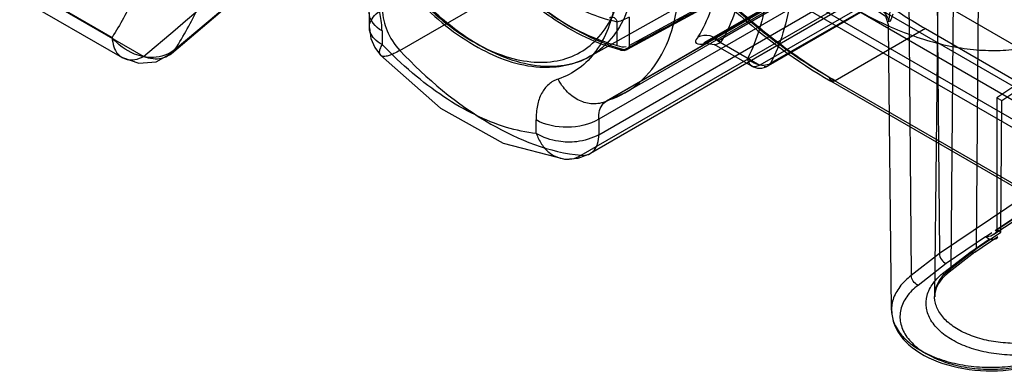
# Model space of a CAD drawing. Header units: millimetres. Extents: x 188 to 1028, y 131 to 1566.
# Tile 273 of 326: x 639 to 668, y 1309 to 1319. Entities that reach past the tile are written whole.
import ezdxf

# ---------------------------------------------------------------- set-up
doc = ezdxf.new("R2010")
doc.units = ezdxf.units.MM
doc.header["$LTSCALE"] = 110.325218
doc.layers.get('0').update_dxf_attribs({"linetype": 'CONTINUOUS'})

msp = doc.modelspace()

# ---------------------------------------------------------------- linework, layer by layer
at = {"color": 7, "linetype": 'CONTINUOUS'}
for p, q in [((675.742, 1314.081), (639.944, 1334.749)), ((639.237, 1333.524), (675.035, 1312.856)), ((675.565, 1312.958), (640.563, 1333.166)), ((674.717, 1312.468), (639.715, 1332.676)), ((671.146, 1314.285), (641.135, 1331.611)), ((667.342, 1312.322), (667.445, 1324.524)), ((666.691, 1323.941), (666.586, 1311.737)), ((650.404, 1318.137), (660.173, 1323.777)), ((659.457, 1318.416), (667.412, 1323.009)), ((667.448, 1323.037), (659.493, 1318.444)), ((659.743, 1318.419), (667.698, 1323.012)), ((666.244, 1323.172), (666.113, 1310.924)), ((665.471, 1322.718), (657.086, 1318.167)), ((657.14, 1318.283), (665.524, 1322.833)), ((634.766, 1322.668), (641.952, 1318.52)), ((666.837, 1322.564), (657.032, 1316.903)), ((635.011, 1322.106), (642.251, 1317.925)), ((642.875, 1317.96), (635.61, 1322.154)), ((666.268, 1322.308), (656.471, 1316.652)), ((666.342, 1322.341), (656.543, 1316.684)), ((666.019, 1321.759), (656.245, 1316.115)), ((656.251, 1315.664), (666.019, 1321.304)), ((655.733, 1315.06), (665.502, 1320.7)), ((665.771, 1320.754), (656.002, 1315.114)), ((666.186, 1320.375), (666.254, 1312.173)), ((659.011, 1319.662), (655.985, 1317.958)), ((664.411, 1319.691), (660.976, 1317.707)), ((665.355, 1319.732), (665.425, 1311.532)), ((649.5, 1319.239), (649.507, 1318.804)), ((664.008, 1319.289), (661.226, 1317.683)), ((661.296, 1317.759), (663.954, 1319.293)), ((656.789, 1318.284), (656.789, 1318.97)), ((657.14, 1319.114), (657.14, 1318.283)), ((649.881, 1318.71), (649.887, 1318.312)), ((665.843, 1318.776), (663.191, 1317.245)), ((664.845, 1310.513), (664.756, 1318.87)), ((665.843, 1318.776), (670.969, 1315.816)), ((659.743, 1318.419), (660.976, 1317.707)), ((660.726, 1317.683), (659.638, 1318.311)), ((669.757, 1317.957), (667.945, 1316.75)), ((668.088, 1316.667), (669.889, 1317.882)), ((663.014, 1317.347), (668.903, 1313.947)), ((668.778, 1313.935), (663.066, 1317.232)), ((656.382, 1316.612), (657.027, 1316.901)), ((667.945, 1316.75), (667.945, 1312.874)), ((667.945, 1316.75), (668.088, 1316.667)), ((668.059, 1312.807), (668.088, 1316.667)), ((654.412, 1315.699), (654.406, 1316.097)), ((656.245, 1316.115), (656.251, 1315.664)), ((667.945, 1312.874), (669.757, 1314.081)), ((668.74, 1313.851), (666.254, 1312.173)), ((669.706, 1313.968), (667.854, 1312.733)), ((667.889, 1312.853), (668.934, 1313.553)), ((668.059, 1312.807), (667.945, 1312.874)), ((667.604, 1312.662), (666.449, 1311.881)), ((667.147, 1312.21), (667.719, 1312.596)), ((667.969, 1312.668), (667.291, 1312.21)), ((667.342, 1312.322), (668.059, 1312.807)), ((667.604, 1312.662), (667.794, 1312.789)), ((667.719, 1312.596), (667.604, 1312.662)), ((666.586, 1311.737), (667.342, 1312.322)), ((666.254, 1312.173), (665.425, 1311.532)), ((666.386, 1311.621), (667.147, 1312.21)), ((667.296, 1312.214), (666.539, 1311.628)), ((666.449, 1311.881), (665.625, 1311.243))]:
    msp.add_line(p, q, dxfattribs=at)
for points in [[(643.695, 1318.049), (647.201, 1321.033), (650.418, 1323.807), (653.347, 1326.373)], [(664.008, 1319.289), (664.367, 1319.343), (664.667, 1319.142), (664.756, 1318.869)], [(649.508, 1318.804), (649.556, 1318.485), (649.669, 1318.22), (649.836, 1317.996)], [(659.493, 1318.444), (659.337, 1318.362), (659.638, 1318.311)], [(642.253, 1317.926), (642.738, 1317.763), (643.244, 1317.806), (643.698, 1318.053)], [(656.892, 1318.147), (656.991, 1318.138), (657.083, 1318.166)], [(649.836, 1317.995), (651.603, 1316.446), (653.435, 1315.415), (655.254, 1314.95)], [(655.256, 1314.949), (655.644, 1314.974), (656.007, 1315.116)]]:
    msp.add_lwpolyline(points, dxfattribs=at)
for centre, radius, start, end in [((295.383, 1730.723), 539.559, 310.09291, 311.46384), ((278.72, 1752.356), 567.277, 310.05913, 311.33507), ((660.976, 1318.116), 0.5, 240.0006, 299.9999)]:
    msp.add_arc(centre, radius, start, end, dxfattribs=at)
for points, knots in [([(654.669, 1333.386), (654.714, 1333.061), (654.827, 1332.407), (655.057, 1331.423), (655.346, 1330.433), (655.696, 1329.435), (656.099, 1328.449), (656.558, 1327.466), (657.063, 1326.51), (657.621, 1325.567), (658.215, 1324.668), (658.846, 1323.805), (659.507, 1322.986), (660.202, 1322.216), (660.927, 1321.492), (661.664, 1320.832), (662.424, 1320.23), (663.187, 1319.702), (663.959, 1319.242), (664.725, 1318.859), (665.489, 1318.553), (666.238, 1318.327), (666.973, 1318.184), (667.685, 1318.123), (668.37, 1318.147), (668.812, 1318.22), (669.025, 1318.271)], [0, 0, 0, 0, 0.043353, 0.087511, 0.133391, 0.179357, 0.227041, 0.273997, 0.322622, 0.369727, 0.418497, 0.464782, 0.510895, 0.557445, 0.601525, 0.646127, 0.687971, 0.729501, 0.768469, 0.80661, 0.842417, 0.877035, 0.909703, 0.941087, 0.97108, 1, 1, 1, 1]), ([(653.712, 1328.942), (654.182, 1327.705), (655.324, 1325.302), (657.524, 1322.043), (660.095, 1319.283), (662.059, 1317.814), (663.066, 1317.232)], [0, 0, 0, 0, 0.260459, 0.521282, 0.771051, 1, 1, 1, 1]), ([(663.014, 1317.347), (662.459, 1317.668), (661.358, 1318.406), (659.804, 1319.727), (658.323, 1321.267), (656.949, 1322.993), (655.71, 1324.867), (654.633, 1326.85), (654.035, 1328.231), (653.769, 1328.929)], [0, 0, 0, 0, 0.127514, 0.262983, 0.40497, 0.551704, 0.701196, 0.851337, 1, 1, 1, 1]), ([(648.012, 1326.232), (648.012, 1325.463), (648.302, 1323.85), (649.31, 1321.596), (650.783, 1319.618), (652.533, 1318.19), (654.356, 1317.503), (655.543, 1317.713), (655.98, 1317.955)], [0, 0, 0, 0, 0.176993, 0.371168, 0.564585, 0.739803, 0.885439, 1, 1, 1, 1]), ([(657.365, 1320.974), (657.365, 1320.64), (657.314, 1319.998), (657.049, 1319.111), (656.605, 1318.41), (656.013, 1317.928), (655.309, 1317.67), (654.48, 1317.64), (653.549, 1317.863), (652.578, 1318.343), (651.633, 1319.038), (650.769, 1319.886), (649.985, 1320.868), (649.311, 1321.943), (648.772, 1323.067), (648.383, 1324.183), (648.143, 1325.268), (648.084, 1325.987), (648.084, 1326.333)], [0, 0, 0, 0, 0.060671, 0.116055, 0.166514, 0.208848, 0.252364, 0.300259, 0.357203, 0.424414, 0.495587, 0.569139, 0.643598, 0.723294, 0.798863, 0.86949, 0.937338, 1, 1, 1, 1]), ([(648.085, 1326.129), (648.085, 1325.777), (648.15, 1325.042), (648.408, 1323.933), (648.82, 1322.812), (649.372, 1321.719), (650.043, 1320.694), (650.809, 1319.775), (651.64, 1318.997), (652.504, 1318.391), (653.373, 1317.977), (654.217, 1317.772), (655.011, 1317.79), (655.719, 1318.044), (656.297, 1318.525), (656.715, 1319.203), (656.964, 1320.042), (657.013, 1320.654), (657.013, 1320.975)], [0, 0, 0, 0, 0.066591, 0.138543, 0.214232, 0.291401, 0.369094, 0.444899, 0.516763, 0.583191, 0.64337, 0.697248, 0.745785, 0.791134, 0.836287, 0.885017, 0.939326, 1, 1, 1, 1]), ([(659.832, 1318.368), (659.993, 1318.622), (660.262, 1319.2), (660.493, 1320.17), (660.566, 1321.256), (660.48, 1322.43), (660.239, 1323.662), (659.983, 1324.485), (659.832, 1324.9)], [0, 0, 0, 0, 0.133995, 0.280977, 0.442084, 0.616868, 0.803679, 1, 1, 1, 1]), ([(659.167, 1318.536), (659.318, 1318.775), (659.571, 1319.319), (659.788, 1320.232), (659.857, 1321.255), (659.777, 1322.359), (659.549, 1323.519), (659.309, 1324.294), (659.167, 1324.683)], [0, 0, 0, 0, 0.134001, 0.280983, 0.442085, 0.616862, 0.803671, 1, 1, 1, 1]), ([(643.859, 1323.778), (643.774, 1323.285), (643.57, 1322.326), (643.147, 1320.951), (642.617, 1319.68), (642.185, 1318.892), (641.951, 1318.52)], [0, 0, 0, 0, 0.266803, 0.521861, 0.765911, 1, 1, 1, 1]), ([(643.807, 1318.173), (644.054, 1318.565), (644.512, 1319.393), (645.074, 1320.731), (645.522, 1322.179), (645.737, 1323.19), (645.827, 1323.71)], [0, 0, 0, 0, 0.234016, 0.478031, 0.73311, 1, 1, 1, 1]), ([(665.4, 1322.71), (664.468, 1322.205), (662.605, 1321.195), (659.809, 1319.677), (657.944, 1318.666), (657.011, 1318.16)], [0, 0, 0, 0, 0.333097, 0.666342, 1, 1, 1, 1]), ([(664.772, 1318.972), (664.793, 1319.173), (664.834, 1319.49), (664.888, 1319.933), (664.943, 1320.451), (664.992, 1321.153), (665.003, 1321.729), (665, 1322.029)], [0, 0, 0, 0, 0.197264, 0.312424, 0.436728, 0.706536, 1, 1, 1, 1]), ([(662.217, 1321.594), (662.597, 1321.218), (663.368, 1320.508), (664.579, 1319.563), (665.42, 1319.019), (665.843, 1318.776)], [0, 0, 0, 0, 0.348304, 0.682297, 1, 1, 1, 1]), ([(649.881, 1318.71), (649.878, 1318.871), (649.839, 1319.206), (649.698, 1319.707), (649.481, 1320.21), (649.29, 1320.531), (649.184, 1320.686)], [0, 0, 0, 0, 0.227528, 0.474147, 0.733893, 1, 1, 1, 1]), ([(656.789, 1318.97), (656.539, 1319.022), (656.027, 1319.181), (655.278, 1319.552), (654.53, 1320.056), (654.057, 1320.461), (653.824, 1320.682)], [0, 0, 0, 0, 0.220853, 0.46184, 0.722294, 1, 1, 1, 1]), ([(661.247, 1320.817), (661.247, 1320.457), (661.205, 1319.762), (661.001, 1318.781), (660.764, 1318.183), (660.622, 1317.912)], [0, 0, 0, 0, 0.360823, 0.693681, 1, 1, 1, 1]), ([(661.954, 1320.817), (661.954, 1320.438), (661.91, 1319.707), (661.695, 1318.673), (661.446, 1318.044), (661.296, 1317.759)], [0, 0, 0, 0, 0.360844, 0.693701, 1, 1, 1, 1]), ([(656.792, 1320.531), (656.797, 1320.219), (656.765, 1319.624), (656.559, 1318.797), (656.2, 1318.108), (655.694, 1317.585), (655.273, 1317.369), (655.055, 1317.297)], [0, 0, 0, 0, 0.238625, 0.452437, 0.646017, 0.824487, 1, 1, 1, 1]), ([(656.543, 1316.684), (656.878, 1316.788), (657.489, 1317.15), (658.179, 1318.041), (658.57, 1319.207), (658.631, 1320.081), (658.63, 1320.531)], [0, 0, 0, 0, 0.219274, 0.448632, 0.70621, 1, 1, 1, 1]), ([(649.881, 1318.71), (649.691, 1318.819), (649.309, 1319.248), (649.691, 1319.676), (649.881, 1319.789)], [0, 0, 0, 0, 0.497669, 1, 1, 1, 1]), ([(653.824, 1319.996), (654.134, 1319.715), (654.763, 1319.211), (655.759, 1318.626), (656.451, 1318.368), (656.789, 1318.284)], [0, 0, 0, 0, 0.363228, 0.697503, 1, 1, 1, 1]), ([(656.899, 1318.145), (656.548, 1318.233), (655.831, 1318.5), (654.805, 1319.102), (654.158, 1319.619), (653.843, 1319.904)], [0, 0, 0, 0, 0.304574, 0.640792, 1, 1, 1, 1]), ([(653.95, 1319.928), (654.27, 1319.638), (654.919, 1319.118), (655.948, 1318.513), (656.662, 1318.247), (657.011, 1318.16)], [0, 0, 0, 0, 0.363241, 0.697494, 1, 1, 1, 1]), ([(663.191, 1317.245), (662.769, 1317.488), (661.928, 1318.033), (660.717, 1318.978), (659.945, 1319.687), (659.565, 1320.063)], [0, 0, 0, 0, 0.317725, 0.651701, 1, 1, 1, 1]), ([(649.887, 1318.312), (649.808, 1318.352), (649.66, 1318.45), (649.531, 1318.633), (649.499, 1318.811), (649.532, 1318.991), (649.661, 1319.183), (649.808, 1319.291), (649.888, 1319.338)], [0, 0, 0, 0, 0.208404, 0.379048, 0.491879, 0.606327, 0.783365, 1, 1, 1, 1]), ([(649.888, 1319.338), (649.901, 1319.117), (649.997, 1318.685), (650.239, 1318.314), (650.404, 1318.137)], [0, 0, 0, 0, 0.479626, 1, 1, 1, 1]), ([(664.772, 1318.972), (664.759, 1319.084), (664.635, 1319.303), (664.348, 1319.409), (664.113, 1319.383), (664.002, 1319.329), (663.954, 1319.293)], [0, 0, 0, 0, 0.325079, 0.654477, 0.825613, 1, 1, 1, 1]), ([(656.56, 1319.095), (656.6, 1319.118), (656.721, 1319.124), (656.777, 1319.021), (656.789, 1318.97)], [0, 0, 0, 0, 0.471393, 1, 1, 1, 1]), ([(657.14, 1319.114), (657.086, 1319.083), (656.972, 1319.027), (656.852, 1318.984), (656.789, 1318.97)], [0, 0, 0, 0, 0.489108, 1, 1, 1, 1]), ([(643.807, 1318.173), (643.615, 1318.011), (643.208, 1317.876), (642.511, 1318.015), (642.116, 1318.309), (641.952, 1318.52)], [0, 0, 0, 0, 0.332823, 0.604832, 1, 1, 1, 1]), ([(641.952, 1318.52), (641.957, 1318.429), (641.985, 1318.25), (642.119, 1318), (642.358, 1317.853), (642.636, 1317.857), (642.798, 1317.919), (642.875, 1317.96)], [0, 0, 0, 0, 0.211776, 0.391046, 0.625193, 0.797542, 1, 1, 1, 1]), ([(659.167, 1318.536), (659.136, 1318.486), (659.002, 1318.348), (659.31, 1318.289), (659.4, 1318.383), (659.457, 1318.416)], [0, 0, 0, 0, 0.303998, 0.657246, 1, 1, 1, 1]), ([(659.167, 1318.536), (659.266, 1318.593), (659.535, 1318.606), (659.75, 1318.465), (659.832, 1318.368)], [0, 0, 0, 0, 0.472797, 1, 1, 1, 1]), ([(659.743, 1318.419), (659.718, 1318.434), (659.629, 1318.475), (659.506, 1318.465), (659.457, 1318.416)], [0, 0, 0, 0, 0.29691, 1, 1, 1, 1]), ([(642.875, 1317.96), (642.964, 1317.928), (643.144, 1317.884), (643.409, 1317.897), (643.642, 1317.993), (643.761, 1318.105), (643.807, 1318.173)], [0, 0, 0, 0, 0.27992, 0.531045, 0.765093, 1, 1, 1, 1]), ([(650.404, 1318.137), (650.347, 1318.105), (650.244, 1318.047), (650.099, 1317.986), (649.979, 1317.958), (649.885, 1317.959), (649.816, 1318.006), (649.802, 1318.092), (649.828, 1318.196), (649.868, 1318.27), (649.887, 1318.312)], [0, 0, 0, 0, 0.205551, 0.371252, 0.498434, 0.59158, 0.663016, 0.740464, 0.849371, 1, 1, 1, 1]), ([(654.412, 1315.699), (654.115, 1315.73), (653.499, 1315.862), (652.584, 1316.233), (651.658, 1316.774), (650.743, 1317.472), (650.168, 1318.018), (649.887, 1318.312)], [0, 0, 0, 0, 0.168222, 0.352908, 0.554185, 0.7707, 1, 1, 1, 1]), ([(650.404, 1318.137), (651.191, 1317.305), (652.794, 1315.943), (654.8, 1315.146), (655.733, 1315.06)], [0, 0, 0, 0, 0.550109, 1, 1, 1, 1]), ([(660.622, 1317.912), (660.691, 1317.835), (660.896, 1317.695), (661.175, 1317.689), (661.296, 1317.759)], [0, 0, 0, 0, 0.423925, 1, 1, 1, 1]), ([(660.976, 1317.707), (660.914, 1317.672), (660.723, 1317.605), (660.622, 1317.816), (660.622, 1317.912)], [0, 0, 0, 0, 0.425679, 1, 1, 1, 1]), ([(655.055, 1317.297), (654.953, 1317.263), (654.757, 1317.153), (654.546, 1316.873), (654.424, 1316.51), (654.404, 1316.24), (654.406, 1316.097)], [0, 0, 0, 0, 0.219868, 0.448517, 0.704999, 1, 1, 1, 1]), ([(656.543, 1316.684), (656.474, 1316.644), (656.335, 1316.588), (656.054, 1316.551), (655.708, 1316.624), (655.407, 1316.824), (655.192, 1317.061), (655.098, 1317.211), (655.055, 1317.297)], [0, 0, 0, 0, 0.132173, 0.248514, 0.46854, 0.704612, 0.840602, 1, 1, 1, 1]), ([(656.245, 1316.115), (656.242, 1316.203), (656.255, 1316.367), (656.356, 1316.581), (656.48, 1316.663), (656.543, 1316.684)], [0, 0, 0, 0, 0.383186, 0.710763, 1, 1, 1, 1]), ([(656.245, 1316.115), (655.973, 1315.953), (655.328, 1315.819), (654.679, 1315.94), (654.406, 1316.097)], [0, 0, 0, 0, 0.501137, 1, 1, 1, 1]), ([(656.251, 1315.664), (656.048, 1315.554), (655.652, 1315.433), (655.008, 1315.446), (654.614, 1315.583), (654.412, 1315.699)], [0, 0, 0, 0, 0.358048, 0.63791, 1, 1, 1, 1]), ([(654.412, 1315.699), (654.451, 1315.59), (654.55, 1315.385), (654.796, 1315.108), (655.207, 1314.905), (655.556, 1314.945), (655.733, 1315.06)], [0, 0, 0, 0, 0.210169, 0.401848, 0.656508, 1, 1, 1, 1]), ([(655.733, 1315.06), (655.806, 1315.049), (655.948, 1315.069), (656.129, 1315.197), (656.233, 1315.408), (656.251, 1315.579), (656.251, 1315.664)], [0, 0, 0, 0, 0.237872, 0.458905, 0.703525, 1, 1, 1, 1]), ([(667.945, 1312.874), (667.945, 1312.804), (667.811, 1312.689), (667.675, 1312.663), (667.604, 1312.662)], [0, 0, 0, 0, 0.495475, 1, 1, 1, 1]), ([(666.254, 1312.173), (666.255, 1312.114), (666.302, 1311.995), (666.393, 1311.907), (666.449, 1311.881)], [0, 0, 0, 0, 0.491504, 1, 1, 1, 1]), ([(670.402, 1310.093), (670.28, 1309.999), (669.996, 1309.832), (669.513, 1309.658), (668.974, 1309.555), (668.407, 1309.528), (667.846, 1309.579), (667.32, 1309.704), (666.86, 1309.898), (666.489, 1310.15), (666.228, 1310.451), (666.098, 1310.792), (666.122, 1311.146), (666.295, 1311.476), (666.479, 1311.655), (666.586, 1311.737)], [0, 0, 0, 0, 0.077304, 0.163401, 0.255885, 0.351468, 0.446484, 0.537332, 0.620938, 0.695283, 0.76009, 0.817643, 0.873032, 0.932383, 1, 1, 1, 1]), ([(665.425, 1311.532), (665.3, 1311.435), (665.082, 1311.227), (664.871, 1310.846), (664.821, 1310.437), (664.942, 1310.036), (665.213, 1309.674), (665.613, 1309.363), (666.119, 1309.114), (666.708, 1308.937), (667.35, 1308.841), (668.014, 1308.83), (668.664, 1308.905), (669.082, 1309.014), (669.28, 1309.084)], [0, 0, 0, 0, 0.073908, 0.1391, 0.19962, 0.261446, 0.329974, 0.408091, 0.496119, 0.592528, 0.694596, 0.798933, 0.901898, 1, 1, 1, 1]), ([(665.625, 1311.243), (665.568, 1311.268), (665.474, 1311.353), (665.425, 1311.472), (665.425, 1311.532)], [0, 0, 0, 0, 0.508653, 1, 1, 1, 1]), ([(670.603, 1309.804), (670.467, 1309.7), (670.153, 1309.515), (669.618, 1309.323), (669.023, 1309.21), (668.401, 1309.181), (667.783, 1309.235), (667.204, 1309.373), (666.696, 1309.585), (666.285, 1309.861), (665.995, 1310.192), (665.848, 1310.568), (665.871, 1310.962), (666.061, 1311.33), (666.267, 1311.529), (666.386, 1311.621)], [0, 0, 0, 0, 0.077615, 0.163846, 0.256255, 0.350883, 0.445522, 0.536212, 0.619561, 0.693806, 0.758646, 0.816181, 0.872037, 0.931899, 1, 1, 1, 1]), ([(666.539, 1311.628), (666.35, 1311.482), (666.129, 1311.237), (666.117, 1310.953), (666.12, 1310.907)], [0, 0, 0, 0, 0.838273, 1, 1, 1, 1]), ([(665.625, 1311.243), (665.501, 1311.147), (665.287, 1310.938), (665.094, 1310.55), (665.084, 1310.136), (665.258, 1309.744), (665.586, 1309.404), (666.04, 1309.125), (666.596, 1308.919), (667.221, 1308.797), (667.879, 1308.766), (668.531, 1308.829), (668.952, 1308.935), (669.15, 1309.005)], [0, 0, 0, 0, 0.080432, 0.150596, 0.216321, 0.285492, 0.364177, 0.454682, 0.556169, 0.665738, 0.779301, 0.892236, 1, 1, 1, 1]), ([(664.851, 1310.512), (664.853, 1310.366), (664.941, 1309.893), (665.578, 1309.233), (666.672, 1308.8), (667.952, 1308.68), (668.826, 1308.83), (669.233, 1308.973)], [0, 0, 0, 0, 0.082069, 0.267298, 0.497152, 0.751008, 1, 1, 1, 1])]:
    msp.add_open_spline(points, degree=3, knots=knots, dxfattribs=at)
for points in [[(664.889, 1319.202), (664.855, 1319.135), (664.789, 1318.922), (664.796, 1318.997)], [(659.832, 1318.368), (659.773, 1318.339), (659.588, 1318.276), (659.645, 1318.308)], [(656.789, 1318.284), (656.873, 1318.257), (656.973, 1318.218), (657.053, 1318.256)], [(657.011, 1318.16), (656.95, 1318.129), (656.815, 1318.142), (656.811, 1318.211)], [(657.14, 1318.283), (657.14, 1318.224), (657.069, 1318.146), (657.011, 1318.16)], [(661.296, 1317.759), (661.263, 1317.696), (661.168, 1317.625), (661.106, 1317.661)], [(663.014, 1317.347), (663.014, 1317.279), (663.132, 1317.211), (663.191, 1317.245)], [(667.719, 1312.596), (667.804, 1312.598), (667.966, 1312.577), (667.967, 1312.663)], [(667.147, 1312.21), (667.203, 1312.184), (667.326, 1312.19), (667.326, 1312.251)], [(666.586, 1311.737), (666.586, 1311.677), (666.518, 1311.58), (666.462, 1311.604)]]:
    msp.add_open_spline(points, degree=3, dxfattribs=at)

doc.saveas('drawing.dxf')
